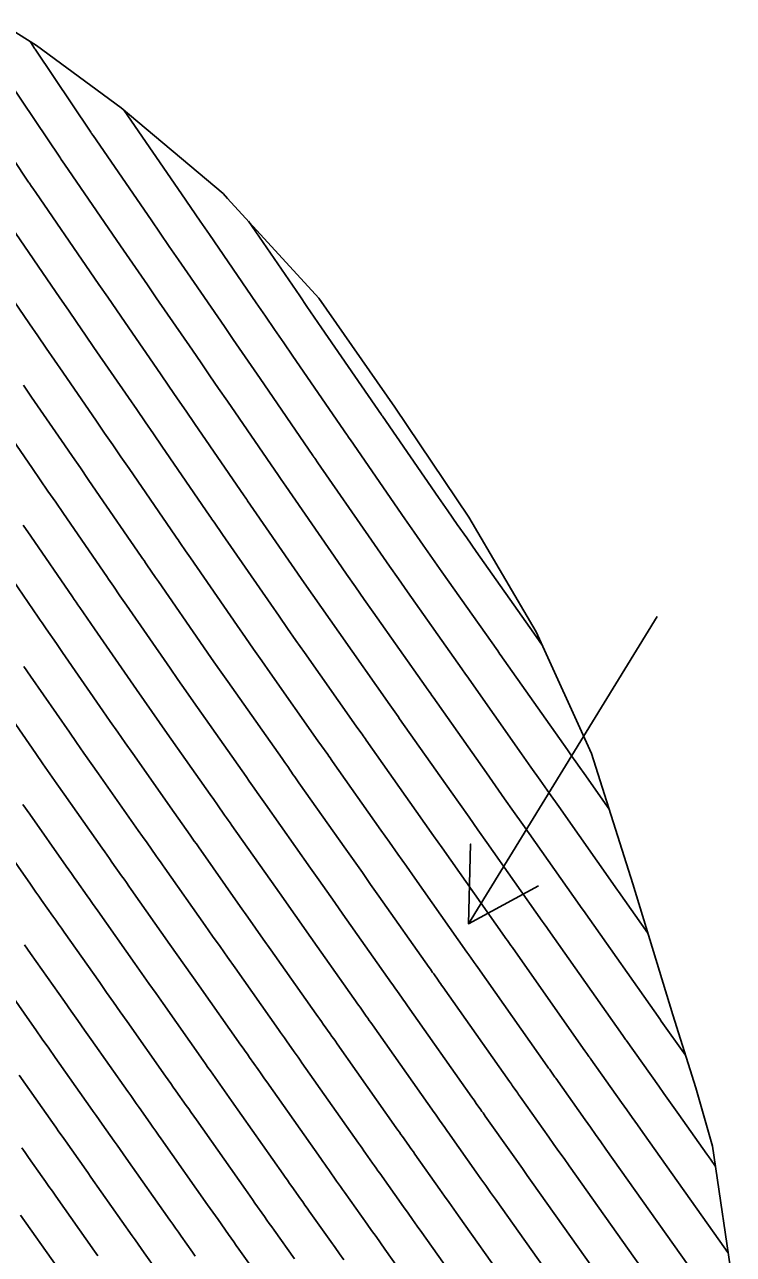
# Model space of a CAD drawing. Extents: x 954385 to 988206, y 1868364 to 1924553.
# Drawn here: x 956209.5 to 956262.9, y 1922670.9 to 1922763.5 of the extents above; entities that cross this region are included whole.
import ezdxf

# ---------------------------------------------------------------- set-up
doc = ezdxf.new("R2010")
doc.units = 0
for name, color, linetype in [('Ex_Major Contours', 7, 'Continuous'), ('Ex_Minor Contours', 7, 'Continuous'), ('Perimeter', 7, 'Continuous'), ('Slopes', 7, 'Continuous')]:
    doc.layers.add(name, color=color, linetype=linetype)

msp = doc.modelspace()

# ---------------------------------------------------------------- linework, layer by layer
at = {"layer": 'Ex_Major Contours'}
for points in [[(956259.277, 1922685.875), (956257.452, 1922688.451), (956257.432, 1922688.48), (956257.39, 1922688.539), (956251.583, 1922696.785), (956251.495, 1922696.91), (956251.363, 1922697.097), (956251.319, 1922697.16), (956247.011, 1922703.269), (956246.326, 1922704.24), (956245.641, 1922705.211), (956244.957, 1922706.182), (956244.273, 1922707.154), (956240.259, 1922712.851), (956240.167, 1922712.982), (956240.074, 1922713.114), (956239.75, 1922713.574), (956239.704, 1922713.639), (956235.734, 1922719.271), (956235.065, 1922720.223), (956234.397, 1922721.177), (956233.733, 1922722.132), (956233.07, 1922723.089), (956229.151, 1922728.762), (956228.801, 1922729.268), (956228.751, 1922729.341), (956228.701, 1922729.413), (956228.651, 1922729.486), (956228.601, 1922729.558), (956224.744, 1922735.168), (956224.085, 1922736.127), (956223.425, 1922737.086), (956222.766, 1922738.045), (956222.106, 1922739.004), (956219.39, 1922742.954), (956218.717, 1922743.933), (956218.045, 1922744.911), (956217.372, 1922745.889), (956216.7, 1922746.867), (956212.461, 1922753.032), (956212.342, 1922753.205), (956212.223, 1922753.379), (956212.193, 1922753.422), (956212.163, 1922753.466), (956212.134, 1922753.51), (956212.105, 1922753.553), (956208.359, 1922759.141)], [(956255.155, 1922665.822), (956247.726, 1922676.298), (956247.355, 1922676.821), (956246.984, 1922677.345), (956246.613, 1922677.868), (956246.242, 1922678.391), (956244.187, 1922681.291), (956244.102, 1922681.411), (956244.017, 1922681.531), (956243.932, 1922681.651), (956243.848, 1922681.772), (956243.508, 1922682.253), (956243.424, 1922682.373), (956243.339, 1922682.493), (956243.254, 1922682.614), (956243.169, 1922682.734), (956238.325, 1922689.612), (956238.225, 1922689.755), (956238.125, 1922689.897), (956238.024, 1922690.039), (956237.924, 1922690.181), (956237.524, 1922690.75), (956237.424, 1922690.892), (956237.323, 1922691.034), (956237.223, 1922691.176), (956237.123, 1922691.318), (956233.455, 1922696.519), (956232.847, 1922697.383), (956232.238, 1922698.246), (956231.63, 1922699.109), (956231.021, 1922699.973), (956227.615, 1922704.808), (956227.494, 1922704.981), (956227.372, 1922705.153), (956227.25, 1922705.326), (956227.128, 1922705.499), (956226.641, 1922706.19), (956226.397, 1922706.536), (956226.154, 1922706.881), (956222.789, 1922711.655), (956222.194, 1922712.5), (956221.602, 1922713.347), (956221.011, 1922714.196), (956220.423, 1922715.046), (956217.145, 1922719.791), (956216.649, 1922720.508), (956216.154, 1922721.226), (956216.03, 1922721.405), (956215.906, 1922721.585), (956215.782, 1922721.764), (956215.659, 1922721.944), (956212.393, 1922726.693), (956211.808, 1922727.544), (956211.222, 1922728.396), (956210.637, 1922729.247), (956210.051, 1922730.098), (956207.64, 1922733.606)], [(956233.517, 1922670.469), (956233.192, 1922670.927), (956232.867, 1922671.386), (956232.542, 1922671.845), (956230.922, 1922674.131), (956230.757, 1922674.364), (956230.593, 1922674.597), (956230.428, 1922674.83), (956230.263, 1922675.063), (956229.606, 1922675.996), (956229.441, 1922676.229), (956229.277, 1922676.462), (956229.113, 1922676.696), (956228.948, 1922676.929), (956225.067, 1922682.44), (956224.889, 1922682.693), (956224.711, 1922682.946), (956224.532, 1922683.199), (956224.354, 1922683.452), (956223.641, 1922684.464), (956223.463, 1922684.717), (956223.284, 1922684.97), (956223.106, 1922685.223), (956222.928, 1922685.476), (956219.9, 1922689.77), (956219.367, 1922690.525), (956218.835, 1922691.281), (956218.302, 1922692.036), (956217.77, 1922692.792), (956214.971, 1922696.765), (956214.774, 1922697.045), (956214.577, 1922697.325), (956214.379, 1922697.604), (956214.182, 1922697.884), (956213.393, 1922699.004), (956213.196, 1922699.283), (956212.999, 1922699.563), (956212.801, 1922699.843), (956212.604, 1922700.123), (956209.844, 1922704.038), (956209.324, 1922704.778)], [(956209.245, 1922678.906), (956209.502, 1922678.542), (956209.758, 1922678.179), (956210.784, 1922676.723), (956211.04, 1922676.359), (956211.297, 1922675.995), (956211.553, 1922675.631), (956211.809, 1922675.267), (956214.727, 1922671.124), (956214.971, 1922670.778)]]:
    msp.add_lwpolyline(points, dxfattribs=at)
at = {"layer": 'Ex_Minor Contours'}
for points in [[(956256.444, 1922695.083), (956254.234, 1922698.22), (956254.158, 1922698.328), (956249.722, 1922704.619), (956249.022, 1922705.611), (956248.322, 1922706.604), (956247.622, 1922707.597), (956246.923, 1922708.59), (956242.788, 1922714.459), (956242.695, 1922714.592), (956242.413, 1922714.991), (956238.323, 1922720.794), (956237.639, 1922721.767), (956236.957, 1922722.742), (956236.277, 1922723.719), (956235.599, 1922724.697), (956231.577, 1922730.52), (956231.33, 1922730.877), (956231.295, 1922730.928), (956231.26, 1922730.979), (956231.225, 1922731.03), (956231.19, 1922731.081), (956227.214, 1922736.862), (956226.54, 1922737.843), (956225.866, 1922738.824), (956225.192, 1922739.804), (956224.517, 1922740.785), (956221.74, 1922744.824), (956221.052, 1922745.824), (956220.364, 1922746.824), (956219.677, 1922747.824), (956218.989, 1922748.825), (956214.624, 1922755.174), (956214.507, 1922755.345), (956214.492, 1922755.366), (956214.477, 1922755.388), (956214.463, 1922755.409), (956214.448, 1922755.431), (956210.255, 1922761.687), (956210.217, 1922761.744), (956210.179, 1922761.8), (956210.142, 1922761.857), (956210.104, 1922761.914), (956209.88, 1922762.254)], [(956261.549, 1922677.493), (956261.157, 1922678.049), (956261.092, 1922678.141), (956261.027, 1922678.234), (956260.961, 1922678.326), (956260.896, 1922678.419), (956258.769, 1922681.417), (956258.393, 1922681.948), (956258.017, 1922682.479), (956257.641, 1922683.009), (956257.265, 1922683.54), (956254.799, 1922687.019), (956254.757, 1922687.079), (956254.715, 1922687.139), (956254.609, 1922687.288), (956254.546, 1922687.378), (956248.931, 1922695.351), (956248.818, 1922695.511), (956248.63, 1922695.778), (956248.555, 1922695.885), (956248.479, 1922695.992), (956244.3, 1922701.919), (956243.63, 1922702.868), (956242.961, 1922703.818), (956242.291, 1922704.768), (956241.622, 1922705.718), (956237.731, 1922711.242), (956237.608, 1922711.416), (956237.485, 1922711.591), (956237.116, 1922712.113), (956236.994, 1922712.288), (956233.145, 1922717.748), (956232.491, 1922718.678), (956231.838, 1922719.611), (956231.188, 1922720.545), (956230.54, 1922721.48), (956226.725, 1922727.003), (956226.271, 1922727.66), (956226.207, 1922727.754), (956226.142, 1922727.847), (956226.077, 1922727.941), (956226.013, 1922728.035), (956222.274, 1922733.473), (956221.629, 1922734.41), (956220.985, 1922735.348), (956220.34, 1922736.285), (956219.695, 1922737.223), (956217.04, 1922741.085), (956216.382, 1922742.041), (956215.725, 1922742.997), (956215.067, 1922743.953), (956214.41, 1922744.909), (956210.299, 1922750.89), (956210.119, 1922751.152), (956209.939, 1922751.413), (956209.894, 1922751.478), (956209.85, 1922751.544), (956209.805, 1922751.61), (956209.761, 1922751.675), (956206.131, 1922757.091)], [(956216.954, 1922757.073), (956216.96, 1922757.065), (956221.279, 1922750.782), (956221.981, 1922749.76), (956222.684, 1922748.738), (956223.387, 1922747.716), (956224.09, 1922746.694), (956226.928, 1922742.566), (956227.617, 1922741.564), (956228.307, 1922740.562), (956228.996, 1922739.56), (956229.685, 1922738.557), (956233.778, 1922732.604), (956233.819, 1922732.545), (956233.86, 1922732.485), (956234.023, 1922732.249), (956238.129, 1922726.306), (956238.821, 1922725.306), (956239.516, 1922724.308), (956240.213, 1922723.312), (956240.912, 1922722.317), (956245.123, 1922716.343), (956245.285, 1922716.114), (956245.317, 1922716.068), (956250.374, 1922708.889), (956250.688, 1922708.443), (956251.003, 1922707.997), (956251.317, 1922707.551), (956251.631, 1922707.105), (956253.518, 1922704.43)], [(956208.136, 1922748.748), (956212.12, 1922742.952), (956212.763, 1922742.018), (956213.405, 1922741.083), (956214.047, 1922740.149), (956214.69, 1922739.215), (956217.284, 1922735.442), (956217.914, 1922734.526), (956218.544, 1922733.61), (956219.174, 1922732.694), (956219.804, 1922731.778), (956223.424, 1922726.512), (956223.503, 1922726.397), (956223.583, 1922726.282), (956223.662, 1922726.166), (956223.742, 1922726.051), (956224.378, 1922725.13), (956228.011, 1922719.871), (956228.644, 1922718.957), (956229.279, 1922718.045), (956229.917, 1922717.134), (956230.556, 1922716.224), (956234.284, 1922710.936), (956234.513, 1922710.61), (956234.896, 1922710.068), (956234.972, 1922709.959), (956235.049, 1922709.851), (956235.125, 1922709.742), (956235.202, 1922709.633), (956238.972, 1922704.281), (956239.626, 1922703.353), (956240.28, 1922702.425), (956240.934, 1922701.497), (956241.588, 1922700.569), (956245.64, 1922694.823), (956245.747, 1922694.672), (956245.853, 1922694.521), (956246.12, 1922694.143), (956246.226, 1922693.992), (956246.279, 1922693.916), (956251.702, 1922686.217), (956251.776, 1922686.112), (956251.85, 1922686.007), (956251.998, 1922685.797), (956252.035, 1922685.744), (956252.072, 1922685.692), (956252.109, 1922685.639), (956252.146, 1922685.587), (956254.462, 1922682.319), (956254.86, 1922681.757), (956255.258, 1922681.195), (956255.657, 1922680.633), (956256.055, 1922680.071), (956262.303, 1922671.261), (956262.341, 1922671.206), (956262.38, 1922671.152), (956262.495, 1922670.988)], [(956226.335, 1922748.716), (956229.644, 1922743.904), (956230.196, 1922743.102), (956230.747, 1922742.3), (956231.299, 1922741.498), (956231.85, 1922740.695), (956236.367, 1922734.127), (956236.389, 1922734.094), (956236.435, 1922734.028), (956240.658, 1922727.914), (956241.365, 1922726.893), (956242.075, 1922725.874), (956242.787, 1922724.856), (956243.501, 1922723.841), (956247.838, 1922717.688), (956247.846, 1922717.676), (956248.485, 1922716.769)], [(956261.147, 1922667.717), (956253.279, 1922678.814), (956252.889, 1922679.363), (956252.5, 1922679.912), (956252.111, 1922680.461), (956251.722, 1922681.01), (956249.493, 1922684.155), (956249.44, 1922684.23), (956249.387, 1922684.305), (956249.334, 1922684.38), (956249.281, 1922684.455), (956249.069, 1922684.755), (956249.017, 1922684.831), (956248.964, 1922684.906), (956248.911, 1922684.981), (956248.858, 1922685.056), (956243.628, 1922692.482), (956243.49, 1922692.677), (956243.352, 1922692.873), (956243.077, 1922693.264), (956243.008, 1922693.361), (956242.939, 1922693.459), (956242.87, 1922693.557), (956242.801, 1922693.655), (956238.877, 1922699.219), (956238.238, 1922700.126), (956237.599, 1922701.032), (956236.961, 1922701.938), (956236.322, 1922702.845), (956232.673, 1922708.025), (956232.581, 1922708.155), (956232.49, 1922708.285), (956232.398, 1922708.415), (956232.307, 1922708.545), (956231.849, 1922709.195), (956231.574, 1922709.584), (956227.967, 1922714.701), (956227.343, 1922715.589), (956226.72, 1922716.479), (956226.1, 1922717.37), (956225.482, 1922718.263), (956221.967, 1922723.35), (956221.59, 1922723.896), (956221.212, 1922724.443), (956221.118, 1922724.579), (956221.024, 1922724.716), (956220.93, 1922724.853), (956220.836, 1922724.989), (956217.334, 1922730.083), (956216.719, 1922730.977), (956216.104, 1922731.872), (956215.489, 1922732.766), (956214.873, 1922733.661), (956212.34, 1922737.345), (956211.712, 1922738.257), (956211.085, 1922739.17), (956210.458, 1922740.082), (956209.831, 1922740.994), (956205.973, 1922746.606)], [(956209.377, 1922736.366), (956209.99, 1922735.475), (956212.462, 1922731.88), (956213.063, 1922731.007), (956213.663, 1922730.134), (956214.263, 1922729.261), (956214.863, 1922728.388), (956218.247, 1922723.467), (956218.356, 1922723.308), (956218.465, 1922723.15), (956218.574, 1922722.992), (956218.683, 1922722.834), (956219.338, 1922721.886), (956219.556, 1922721.57), (956222.952, 1922716.654), (956223.556, 1922715.783), (956224.161, 1922714.913), (956224.769, 1922714.045), (956225.378, 1922713.178), (956228.864, 1922708.233), (956229.077, 1922707.93), (956229.291, 1922707.627), (956229.717, 1922707.022), (956229.824, 1922706.87), (956229.931, 1922706.719), (956230.037, 1922706.568), (956230.144, 1922706.416), (956233.672, 1922701.409), (956234.295, 1922700.524), (956234.919, 1922699.639), (956235.542, 1922698.754), (956236.166, 1922697.869), (956239.962, 1922692.486), (956240.047, 1922692.366), (956240.131, 1922692.247), (956240.216, 1922692.127), (956240.3, 1922692.007), (956240.638, 1922691.527), (956240.723, 1922691.407), (956240.807, 1922691.287), (956240.892, 1922691.167), (956240.976, 1922691.047), (956246.014, 1922683.895), (956246.082, 1922683.797), (956246.151, 1922683.699), (956246.22, 1922683.602), (956246.289, 1922683.504), (956246.564, 1922683.113), (956246.633, 1922683.016), (956246.702, 1922682.918), (956246.771, 1922682.821), (956246.84, 1922682.723), (956248.982, 1922679.701), (956249.362, 1922679.164), (956249.742, 1922678.628), (956250.122, 1922678.092), (956250.502, 1922677.556), (956258.151, 1922666.77)], [(956209.352, 1922725.828), (956209.923, 1922724.998), (956213.07, 1922720.421), (956213.208, 1922720.22), (956213.347, 1922720.019), (956213.485, 1922719.818), (956213.624, 1922719.617), (956214.456, 1922718.412), (956214.734, 1922718.011), (956217.893, 1922713.437), (956218.467, 1922712.609), (956219.043, 1922711.782), (956219.62, 1922710.956), (956220.2, 1922710.131), (956223.444, 1922705.529), (956223.718, 1922705.141), (956223.991, 1922704.753), (956224.539, 1922703.976), (956224.676, 1922703.782), (956224.813, 1922703.588), (956224.95, 1922703.393), (956225.086, 1922703.199), (956228.371, 1922698.536), (956228.964, 1922697.695), (956229.557, 1922696.853), (956230.151, 1922696.011), (956230.744, 1922695.17), (956234.284, 1922690.15), (956234.4, 1922689.985), (956234.516, 1922689.821), (956234.631, 1922689.657), (956234.747, 1922689.492), (956235.21, 1922688.835), (956235.326, 1922688.671), (956235.442, 1922688.507), (956235.558, 1922688.342), (956235.673, 1922688.178), (956240.325, 1922681.573), (956240.426, 1922681.43), (956240.526, 1922681.287), (956240.627, 1922681.144), (956240.728, 1922681.001), (956241.131, 1922680.43), (956241.231, 1922680.287), (956241.332, 1922680.144), (956241.433, 1922680.002), (956241.534, 1922679.859), (956243.502, 1922677.082), (956243.864, 1922676.572), (956244.225, 1922676.061), (956244.587, 1922675.551), (956244.949, 1922675.041), (956252.158, 1922664.874)], [(956207.453, 1922723.303), (956210.482, 1922718.898), (956210.635, 1922718.675), (956210.788, 1922718.453), (956210.941, 1922718.231), (956211.095, 1922718.009), (956211.862, 1922716.898), (956212.322, 1922716.231), (956215.364, 1922711.829), (956215.923, 1922711.022), (956216.484, 1922710.216), (956217.046, 1922709.411), (956217.611, 1922708.608), (956220.734, 1922704.178), (956221.038, 1922703.747), (956221.342, 1922703.315), (956221.95, 1922702.453), (956222.102, 1922702.237), (956222.254, 1922702.022), (956222.406, 1922701.806), (956222.558, 1922701.591), (956225.721, 1922697.1), (956226.299, 1922696.28), (956226.877, 1922695.46), (956227.455, 1922694.64), (956228.033, 1922693.82), (956231.445, 1922688.981), (956231.576, 1922688.795), (956231.708, 1922688.608), (956231.839, 1922688.422), (956231.971, 1922688.235), (956232.496, 1922687.489), (956232.628, 1922687.303), (956232.759, 1922687.116), (956232.89, 1922686.93), (956233.022, 1922686.743), (956237.481, 1922680.412), (956237.598, 1922680.246), (956237.714, 1922680.081), (956237.831, 1922679.916), (956237.947, 1922679.75), (956238.414, 1922679.088), (956238.531, 1922678.923), (956238.647, 1922678.758), (956238.764, 1922678.592), (956238.881, 1922678.427), (956240.762, 1922675.773), (956241.115, 1922675.275), (956241.467, 1922674.778), (956241.82, 1922674.28), (956242.172, 1922673.783), (956249.162, 1922663.926)], [(956209.406, 1922715.182), (956209.911, 1922714.451), (956212.834, 1922710.22), (956213.378, 1922709.434), (956213.924, 1922708.65), (956214.472, 1922707.867), (956215.022, 1922707.085), (956218.024, 1922702.826), (956218.358, 1922702.352), (956218.692, 1922701.878), (956219.361, 1922700.93), (956219.528, 1922700.693), (956219.695, 1922700.456), (956219.862, 1922700.219), (956220.029, 1922699.982), (956223.071, 1922695.664), (956223.633, 1922694.865), (956224.196, 1922694.067), (956224.759, 1922693.268), (956225.322, 1922692.47), (956228.606, 1922687.813), (956228.753, 1922687.604), (956228.9, 1922687.396), (956229.047, 1922687.187), (956229.194, 1922686.978), (956229.782, 1922686.144), (956229.929, 1922685.935), (956230.076, 1922685.726), (956230.223, 1922685.518), (956230.37, 1922685.309), (956234.637, 1922679.251), (956234.769, 1922679.063), (956234.902, 1922678.875), (956235.034, 1922678.687), (956235.167, 1922678.499), (956235.697, 1922677.747), (956235.83, 1922677.559), (956235.962, 1922677.371), (956236.095, 1922677.183), (956236.228, 1922676.995), (956238.022, 1922674.463), (956238.365, 1922673.979), (956238.709, 1922673.494), (956239.052, 1922673.01), (956239.396, 1922672.525), (956246.166, 1922662.979)], [(956243.169, 1922662.031), (956236.619, 1922671.268), (956236.285, 1922671.739), (956235.951, 1922672.211), (956235.616, 1922672.682), (956235.282, 1922673.154), (956233.575, 1922675.563), (956233.426, 1922675.773), (956233.277, 1922675.984), (956233.129, 1922676.194), (956232.98, 1922676.405), (956232.386, 1922677.247), (956232.238, 1922677.458), (956232.089, 1922677.669), (956231.941, 1922677.879), (956231.793, 1922678.09), (956227.719, 1922683.874), (956227.556, 1922684.105), (956227.393, 1922684.336), (956227.231, 1922684.567), (956227.068, 1922684.798), (956226.417, 1922685.721), (956226.255, 1922685.952), (956226.092, 1922686.183), (956225.929, 1922686.414), (956225.767, 1922686.644), (956222.611, 1922691.12), (956222.063, 1922691.897), (956221.515, 1922692.674), (956220.968, 1922693.451), (956220.42, 1922694.228), (956217.5, 1922698.373), (956217.318, 1922698.632), (956217.136, 1922698.89), (956216.954, 1922699.149), (956216.771, 1922699.407), (956216.043, 1922700.441), (956215.861, 1922700.699), (956215.678, 1922700.958), (956215.496, 1922701.216), (956215.314, 1922701.474), (956212.433, 1922705.562), (956211.898, 1922706.322), (956211.365, 1922707.084), (956210.834, 1922707.847), (956210.305, 1922708.612), (956207.5, 1922712.672)], [(956229.802, 1922670.535), (956228.269, 1922672.699), (956228.088, 1922672.955), (956227.908, 1922673.21), (956227.727, 1922673.466), (956227.547, 1922673.721), (956226.825, 1922674.745), (956226.645, 1922675), (956226.465, 1922675.256), (956226.284, 1922675.512), (956226.104, 1922675.768), (956222.415, 1922681.005), (956222.222, 1922681.28), (956222.028, 1922681.556), (956221.834, 1922681.831), (956221.64, 1922682.106), (956220.864, 1922683.207), (956220.67, 1922683.482), (956220.476, 1922683.757), (956220.283, 1922684.032), (956220.089, 1922684.308), (956217.189, 1922688.42), (956216.671, 1922689.154), (956216.154, 1922689.888), (956215.637, 1922690.621), (956215.12, 1922691.355), (956212.442, 1922695.156), (956212.23, 1922695.458), (956212.018, 1922695.759), (956211.805, 1922696.06), (956211.593, 1922696.361), (956210.744, 1922697.566), (956210.531, 1922697.867), (956210.319, 1922698.169), (956210.107, 1922698.47), (956209.894, 1922698.771), (956207.255, 1922702.515)], [(956209.459, 1922694.193), (956209.686, 1922693.87), (956209.913, 1922693.548), (956212.47, 1922689.919), (956212.971, 1922689.207), (956213.473, 1922688.495), (956213.975, 1922687.782), (956214.477, 1922687.07), (956217.249, 1922683.139), (956217.459, 1922682.842), (956217.669, 1922682.545), (956217.878, 1922682.247), (956218.088, 1922681.95), (956218.926, 1922680.76), (956219.135, 1922680.463), (956219.345, 1922680.166), (956219.554, 1922679.868), (956219.764, 1922679.571), (956223.26, 1922674.607), (956223.456, 1922674.329), (956223.652, 1922674.05), (956223.848, 1922673.772), (956224.045, 1922673.493), (956224.83, 1922672.38), (956225.026, 1922672.101), (956225.223, 1922671.823), (956225.419, 1922671.545), (956225.616, 1922671.267), (956227.062, 1922669.226)], [(956207.385, 1922691.939), (956209.819, 1922688.483), (956210.306, 1922687.792), (956210.793, 1922687.101), (956211.279, 1922686.411), (956211.766, 1922685.72), (956214.41, 1922681.971), (956214.636, 1922681.651), (956214.861, 1922681.332), (956215.086, 1922681.012), (956215.311, 1922680.693), (956216.212, 1922679.415), (956216.437, 1922679.095), (956216.662, 1922678.775), (956216.887, 1922678.456), (956217.112, 1922678.136), (956220.416, 1922673.446), (956220.628, 1922673.145), (956220.84, 1922672.844), (956221.052, 1922672.543), (956221.264, 1922672.242), (956222.113, 1922671.038), (956222.325, 1922670.737)], [(956219.396, 1922669.696), (956218.484, 1922670.991), (956218.255, 1922671.314), (956218.027, 1922671.638), (956217.799, 1922671.961), (956217.571, 1922672.285), (956214.461, 1922676.702), (956214.22, 1922677.043), (956213.979, 1922677.385), (956213.739, 1922677.727), (956213.498, 1922678.069), (956212.535, 1922679.436), (956212.294, 1922679.777), (956212.053, 1922680.119), (956211.812, 1922680.461), (956211.571, 1922680.802), (956209.055, 1922684.37)], [(956211.883, 1922669.963), (956209.158, 1922673.833)]]:
    msp.add_lwpolyline(points, dxfattribs=at)
at = {"layer": 'Perimeter'}
msp.add_lwpolyline([(956207.836, 1922763.54), (956210.35, 1922761.959), (956216.731, 1922757.26), (956224.43, 1922750.81), (956224.751, 1922750.443), (956231.638, 1922742.934), (956237.358, 1922734.71), (956242.958, 1922726.414), (956248.023, 1922717.789), (956252.182, 1922708.61), (956255.316, 1922698.805), (956258.312, 1922688.915), (956260.055, 1922683.427), (956261.325, 1922679.035), (956262.891, 1922668.269)], dxfattribs=at)
at = {"layer": 'Slopes'}
msp.add_lwpolyline([(956257.131, 1922718.928), (956242.921, 1922695.792), (956243.084, 1922701.79), (956242.921, 1922695.792), (956248.197, 1922698.65)], dxfattribs=at)

doc.saveas('drawing.dxf')
